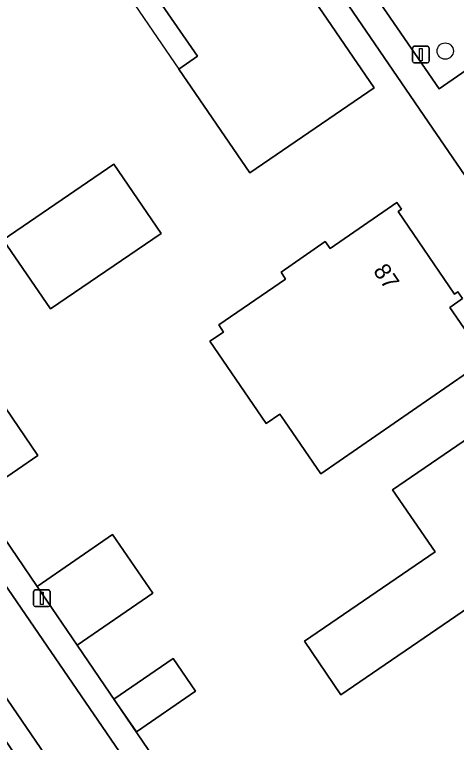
# Model space of a CAD drawing. Extents: x 155275 to 156265, y 382654 to 383635.
# Drawn here: x 155428.81 to 155455.34, y 383320.05 to 383363.73 of the extents above; entities that cross this region are included whole.
import ezdxf

# ---------------------------------------------------------------- set-up
doc = ezdxf.new("R2010")
doc.units = 0
for name, color, linetype in [('IMGEO_Boom', 7, 'Continuous'), ('IMGEO_Erf', 7, 'Continuous'), ('IMGEO_Groenvoorziening', 7, 'Continuous'), ('IMGEO_Lichtmast', 7, 'Continuous'), ('IMGEO_Pand', 7, 'Continuous'), ('IMGEO_Pand_nummerreeks', 7, 'Continuous'), ('IMGEO_Pand_overbouw', 7, 'Continuous'), ('IMGEO_Rijbaan_lokaal_open', 7, 'Continuous'), ('IMGEO_Voetpad_open', 7, 'Continuous')]:
    doc.layers.add(name, color=color, linetype=linetype)

msp = doc.modelspace()

# ---------------------------------------------------------------- linework, layer by layer
at = {"layer": 'IMGEO_Boom'}
msp.add_circle((155454.66, 383361.536), 0.489, dxfattribs=at)
at = {"layer": 'IMGEO_Erf'}
for points in [[(155453.901, 383356.913), (155432.169, 383388.701), (155431.582, 383389.599), (155431.335, 383389.128), (155428.99, 383384.667)], [(155449.19, 383305.098), (155476.546, 383323.803), (155475.264, 383325.741), (155453.901, 383356.913)], [(155440.827, 383301.794), (155419.318, 383333.21), (155424.949, 383337.057), (155423.258, 383339.534), (155426.924, 383342.074), (155427.959, 383342.791), (155428.1, 383342.584), (155427.061, 383341.874), (155430.206, 383337.265), (155426.522, 383334.751), (155430.165, 383329.414), (155434.678, 383332.519), (155437.099, 383329.002), (155432.572, 383325.887), (155446.376, 383305.594)]]:
    msp.add_lwpolyline(points, dxfattribs=at)
for points in [[(155442.934, 383354.23), (155438.661, 383360.456), (155439.785, 383361.232), (155432.072, 383372.391), (155433.983, 383373.706), (155433.754, 383374.042), (155435.329, 383375.121), (155435.556, 383374.789), (155437.533, 383376.149), (155441.026, 383371.019), (155441.965, 383371.662), (155450.387, 383359.332)], [(155428.13, 383350.217), (155434.762, 383354.749), (155437.607, 383350.584), (155430.962, 383346.061)], [(155440.523, 383344.13), (155441.34, 383344.675), (155441.067, 383345.1), (155445.065, 383347.851), (155444.806, 383348.276), (155447.463, 383350.102), (155447.754, 383349.697), (155451.766, 383352.44), (155452.035, 383352.043), (155451.835, 383351.909), (155455.223, 383346.955), (155455.421, 383347.09), (155455.698, 383346.686), (155454.929, 383346.157), (155457.104, 383343.005), (155447.203, 383336.173), (155445.018, 383339.34), (155444.742, 383339.74), (155443.903, 383339.191)], [(155454.052, 383331.481), (155451.501, 383335.199), (155461.558, 383342.081), (155465.511, 383336.304), (155461.797, 383333.762), (155462.586, 383332.609), (155448.403, 383322.903), (155446.219, 383326.126)], [(155438.327, 383325.092), (155439.677, 383323.126), (155436.124, 383320.686), (155434.774, 383322.652)]]:
    msp.add_lwpolyline(points, close=True, dxfattribs=at)
at = {"layer": 'IMGEO_Groenvoorziening'}
msp.add_lwpolyline([(155438.331, 383399.931), (155432.477, 383390.964), (155454.299, 383359.262), (155462.212, 383364.757)], close=True, dxfattribs=at)
at = {"layer": 'IMGEO_Lichtmast'}
for p, q in [((155452.701, 383360.926), (155452.701, 383361.726)), ((155452.701, 383361.726), (155452.701, 383360.926)), ((155452.801, 383361.826), (155453.591, 383361.826)), ((155453.591, 383361.826), (155452.801, 383361.826)), ((155453.691, 383361.726), (155453.691, 383360.926)), ((155453.691, 383360.926), (155453.691, 383361.726)), ((155453.591, 383360.826), (155452.801, 383360.826)), ((155452.801, 383360.826), (155453.591, 383360.826)), ((155429.945, 383328.299), (155429.945, 383329.099)), ((155429.945, 383329.099), (155429.945, 383328.299)), ((155430.045, 383329.199), (155430.835, 383329.199)), ((155430.835, 383329.199), (155430.045, 383329.199)), ((155430.935, 383329.099), (155430.935, 383328.299)), ((155430.935, 383328.299), (155430.935, 383329.099)), ((155430.835, 383328.199), (155430.045, 383328.199)), ((155430.045, 383328.199), (155430.835, 383328.199))]:
    msp.add_line(p, q, dxfattribs=at)
for points in [[(155453.121, 383361.701), (155453.271, 383361.701), (155453.271, 383360.951), (155453.121, 383360.951), (155453.121, 383361.701)], [(155430.365, 383329.074), (155430.515, 383329.074), (155430.515, 383328.324), (155430.365, 383328.324), (155430.365, 383329.074)]]:
    msp.add_lwpolyline(points, dxfattribs=at)
for centre, start, end in [((155452.801, 383361.726), 90, 180), ((155452.801, 383361.726), 90, 180), ((155453.591, 383361.726), 0, 90), ((155453.591, 383361.726), 360, 90), ((155452.801, 383360.926), 180, 270), ((155452.801, 383360.926), 180, 270), ((155453.591, 383360.926), 270, 0), ((155453.591, 383360.926), 270, 0), ((155430.045, 383329.099), 90, 180), ((155430.045, 383329.099), 90, 180), ((155430.835, 383329.099), 0, 90), ((155430.835, 383329.099), 360, 90), ((155430.045, 383328.299), 180, 270), ((155430.045, 383328.299), 180, 270), ((155430.835, 383328.299), 270, 0), ((155430.835, 383328.299), 270, 0)]:
    msp.add_arc(centre, 0.1, start, end, dxfattribs=at)
at = {"layer": 'IMGEO_Pand'}
for points in [[(155441.965, 383371.662), (155441.026, 383371.019), (155437.533, 383376.149), (155435.556, 383374.789), (155435.329, 383375.121), (155433.754, 383374.042), (155433.983, 383373.706), (155432.072, 383372.391), (155439.785, 383361.232), (155438.661, 383360.456), (155442.934, 383354.23), (155450.387, 383359.332)], [(155437.607, 383350.584), (155434.762, 383354.749), (155428.13, 383350.217), (155430.962, 383346.061)], [(155455.698, 383346.686), (155455.421, 383347.09), (155455.223, 383346.955), (155451.835, 383351.909), (155452.035, 383352.043), (155451.766, 383352.44), (155447.754, 383349.697), (155447.463, 383350.102), (155444.806, 383348.276), (155445.065, 383347.851), (155441.067, 383345.1), (155441.34, 383344.675), (155440.523, 383344.13), (155443.903, 383339.191), (155444.742, 383339.74), (155445.018, 383339.34), (155447.203, 383336.173), (155457.104, 383343.005), (155454.929, 383346.157)], [(155427.061, 383341.874), (155428.1, 383342.584), (155427.959, 383342.791), (155426.924, 383342.074), (155423.258, 383339.534), (155424.949, 383337.057), (155426.522, 383334.751), (155430.206, 383337.265)], [(155448.403, 383322.903), (155462.586, 383332.609), (155461.797, 383333.762), (155465.511, 383336.304), (155461.558, 383342.081), (155451.501, 383335.199), (155454.052, 383331.481), (155446.219, 383326.126)], [(155437.099, 383329.002), (155434.678, 383332.519), (155430.165, 383329.414), (155432.572, 383325.887)], [(155439.677, 383323.126), (155438.327, 383325.092), (155434.774, 383322.652), (155436.124, 383320.686)]]:
    msp.add_lwpolyline(points, close=True, dxfattribs=at)
at = {"layer": 'IMGEO_Pand_overbouw'}
msp.add_lwpolyline([(155430.775, 383372.001), (155438.661, 383360.456), (155439.785, 383361.232), (155432.072, 383372.391), (155433.983, 383373.706), (155433.754, 383374.042)], close=True, dxfattribs=at)
at = {"layer": 'IMGEO_Rijbaan_lokaal_open'}
for points in [[(155444.824, 383305.278), (155424.588, 383334.829), (155421.478, 383332.678)], [(155421.478, 383332.678), (155441.686, 383303.132)]]:
    msp.add_lwpolyline(points, dxfattribs=at)
at = {"layer": 'IMGEO_Voetpad_open'}
msp.add_lwpolyline([(155458.765, 383372.788), (155440.503, 383399.413), (155439.322, 383401.258), (155438.365, 383399.983), (155438.331, 383399.931), (155462.212, 383364.757), (155454.299, 383359.262), (155432.477, 383390.964), (155432.194, 383390.531), (155431.628, 383389.686), (155431.582, 383389.599), (155432.169, 383388.701), (155453.901, 383356.913), (155475.264, 383325.741), (155476.546, 383323.803), (155477.689, 383324.618), (155476.367, 383326.551), (155460.597, 383349.744), (155468.656, 383355.272), (155471.97, 383350.495), (155484.687, 383332.167), (155486.004, 383330.281), (155487.116, 383331.079), (155486.531, 383331.928)], close=True, dxfattribs=at)
for points in [[(155446.376, 383305.594), (155432.572, 383325.887), (155430.165, 383329.414), (155426.522, 383334.751), (155424.949, 383337.057), (155419.318, 383333.21), (155440.827, 383301.794)], [(155441.686, 383303.132), (155421.478, 383332.678), (155424.588, 383334.829)], [(155424.588, 383334.829), (155444.824, 383305.278)]]:
    msp.add_lwpolyline(points, dxfattribs=at)

# ---------------------------------------------------------------- texts
at = {"layer": 'IMGEO_Pand_nummerreeks'}
msp.add_text('87', height=1, rotation=304.3658, dxfattribs=at).set_placement((155450.302, 383348.341))

doc.saveas('drawing.dxf')
